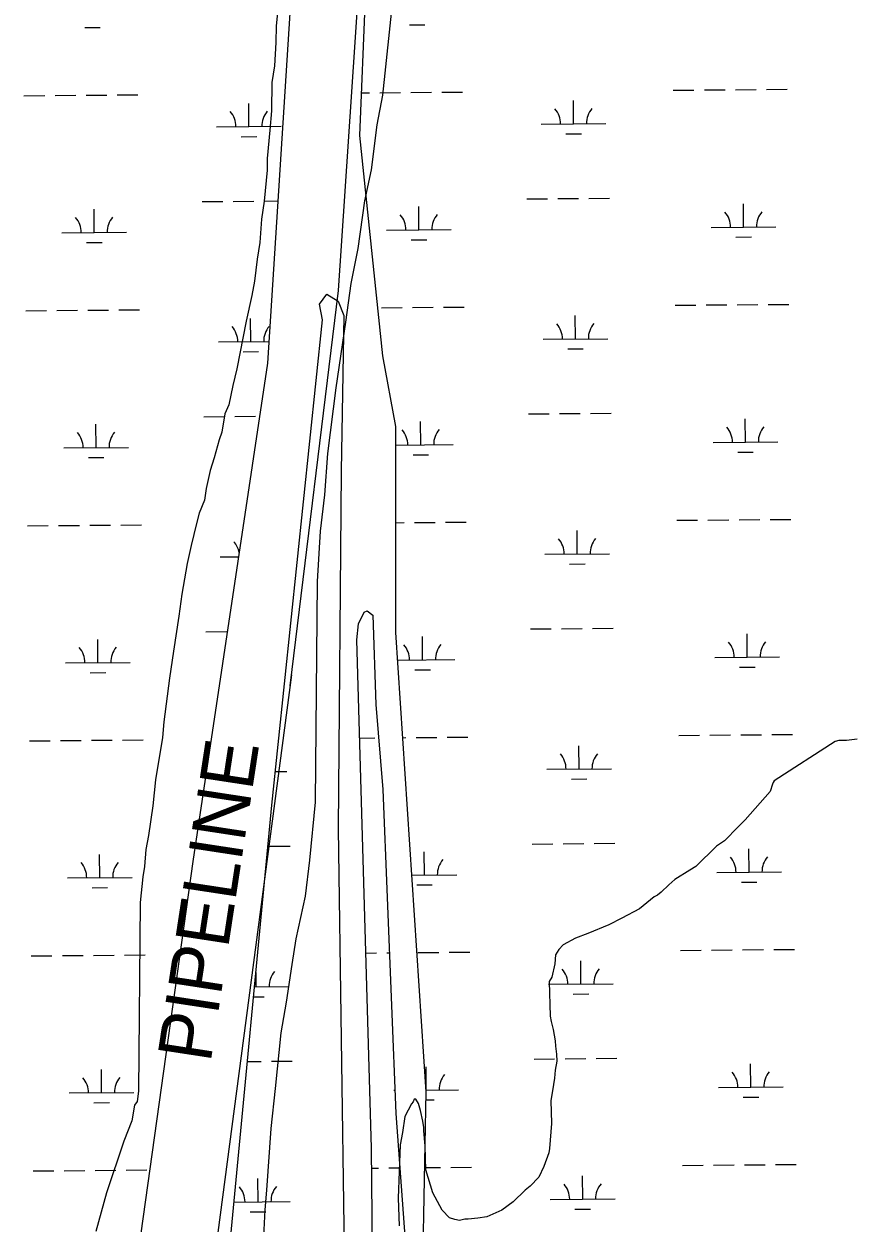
# Model space of a CAD drawing. Extents: x 3568792 to 3606828, y 529143 to 554785.
# Drawn here: x 3594280 to 3595558, y 536315 to 538170 of the extents above; entities that cross this region are included whole.
import ezdxf

# ---------------------------------------------------------------- set-up
doc = ezdxf.new("R2010")
doc.units = 0
for name, color, linetype in [('V-SITE-VEGE', 7, 'Continuous'), ('V-TOPO-SHOR', 7, 'Continuous'), ('V-UTIL-IDEN', 7, 'Continuous'), ('V-UTIL-LINE', 7, 'Continuous'), ('V-WETL-SWMP', 7, 'Continuous')]:
    doc.layers.add(name, color=color, linetype=linetype)

msp = doc.modelspace()

# ---------------------------------------------------------------- linework, layer by layer
at = {"layer": 'V-SITE-VEGE'}
for p, q in [((3594834.1, 538059.6), (3594869, 538384.9)), ((3594673.6, 538206.9), (3594669.3, 538167)), ((3594669.3, 538167), (3594669, 538141)), ((3594669, 538141), (3594666.7, 538105.1)), ((3594666.7, 538105.1), (3594662.5, 538079.2)), ((3594662.5, 538079.2), (3594662.1, 538035.2)), ((3594825.7, 538013.8), (3594834.1, 538059.6)), ((3594662.1, 538035.2), (3594659.8, 538005.3)), ((3594659.8, 538005.3), (3594655.4, 537961.4)), ((3594817, 537943.9), (3594825.7, 538013.8)), ((3594655.4, 537961.4), (3594655.2, 537943.4)), ((3594655.2, 537943.4), (3594650.8, 537895.5)), ((3594806.6, 537896.1), (3594817, 537943.9)), ((3594650.8, 537895.5), (3594646.6, 537867.6)), ((3594796, 537822.3), (3594806.6, 537896.1)), ((3594646.6, 537867.6), (3594644.2, 537831.6)), ((3594644.2, 537831.6), (3594640, 537805.7)), ((3594785.5, 537768.4), (3594796, 537822.3)), ((3594640, 537805.7), (3594635.7, 537771.8)), ((3594635.7, 537771.8), (3594631.5, 537749.9)), ((3594777, 537708.6), (3594785.5, 537768.4)), ((3594631.5, 537749.9), (3594623.2, 537710)), ((3594623.2, 537710), (3594608.5, 537636.2)), ((3594762, 537606.9), (3594777, 537708.6)), ((3594608.5, 537636.2), (3594602.3, 537610.3)), ((3594602.3, 537610.3), (3594596, 537580.4)), ((3594749.1, 537505.1), (3594762, 537606.9)), ((3594596, 537580.4), (3594589.9, 537566.5)), ((3594589.9, 537566.5), (3594585.6, 537538.5)), ((3594585.6, 537538.5), (3594581.5, 537526.6)), ((3594581.5, 537526.6), (3594573.3, 537498.7)), ((3594573.3, 537498.7), (3594567.1, 537478.8)), ((3594744.6, 537441.2), (3594749.1, 537505.1)), ((3594567.1, 537478.8), (3594560.9, 537450.9)), ((3594560.9, 537450.9), (3594558.7, 537432.9)), ((3594738.1, 537385.3), (3594744.6, 537441.2)), ((3594558.7, 537432.9), (3594550.5, 537413)), ((3594550.5, 537413), (3594546.4, 537397.1)), ((3594546.4, 537397.1), (3594538.1, 537363.2)), ((3594733.4, 537307.5), (3594738.1, 537385.3)), ((3594538.1, 537363.2), (3594531.9, 537335.3)), ((3594531.9, 537335.3), (3594523.4, 537287.4)), ((3594730.3, 536965.9), (3594733.4, 537307.5)), ((3594523.4, 537287.4), (3594519.1, 537253.5)), ((3594519.1, 537253.5), (3594510.7, 537199.7)), ((3594510.7, 537199.7), (3594504.3, 537157.8)), ((3594504.3, 537157.8), (3594495.7, 537089.9)), ((3594495.7, 537089.9), (3594493.5, 537066)), ((3594493.5, 537066), (3594482.9, 537000.2)), ((3595533.5, 537059.5), (3595439.2, 536999.1)), ((3595539, 537061.1), (3595533.5, 537059.5)), ((3595551.3, 537061.4), (3595539, 537061.1)), ((3595567.7, 537063.3), (3595551.3, 537061.4)), ((3594482.9, 537000.2), (3594478.5, 536960.2)), ((3595437.9, 536996.3), (3595436.6, 536993.5)), ((3595439.2, 536999.1), (3595437.9, 536996.3)), ((3595432.8, 536982.4), (3595394.3, 536938.8)), ((3595436.6, 536993.5), (3595432.8, 536982.4)), ((3594478.5, 536960.2), (3594472.1, 536914.4)), ((3594721.4, 536876.1), (3594730.3, 536965.9)), ((3595383.6, 536927.5), (3595362.3, 536906.2)), ((3595394.3, 536938.8), (3595383.6, 536927.5)), ((3594472.1, 536914.4), (3594467.9, 536892.4)), ((3595362.3, 536906.2), (3595350.2, 536897.6)), ((3594467.9, 536892.4), (3594465.7, 536866.5)), ((3595350.2, 536897.6), (3595318.1, 536866.5)), ((3594465.7, 536866.5), (3594463.5, 536850.5)), ((3594714.9, 536820.3), (3594721.4, 536876.1)), ((3595318.1, 536866.5), (3595308.7, 536860.7)), ((3594463.5, 536850.5), (3594459.2, 536810.6)), ((3595308.7, 536860.7), (3595285.8, 536846.3)), ((3595276.4, 536837.8), (3595264.4, 536826.5)), ((3595285.8, 536846.3), (3595276.4, 536837.8)), ((3594459.2, 536810.6), (3594456.5, 536519)), ((3594700.4, 536754.5), (3594714.9, 536820.3)), ((3595253.6, 536819.3), (3595230.8, 536800.8)), ((3595259, 536822.2), (3595253.6, 536819.3)), ((3595264.4, 536826.5), (3595259, 536822.2)), ((3595230.8, 536800.8), (3595203.8, 536786.3)), ((3595183.5, 536776), (3595151, 536762.7)), ((3595203.8, 536786.3), (3595183.5, 536776)), ((3594694, 536714.6), (3594700.4, 536754.5)), ((3595132, 536755.3), (3595113, 536745.1)), ((3595151, 536762.7), (3595132, 536755.3)), ((3595106.4, 536738.1), (3595101.1, 536729.7)), ((3595113, 536745.1), (3595106.4, 536738.1)), ((3595101.1, 536729.7), (3595100.2, 536715.9)), ((3594685.5, 536656.7), (3594694, 536714.6)), ((3595100.2, 536715.9), (3595095.3, 536695.2)), ((3595095.3, 536695.2), (3595091.4, 536688.2)), ((3595091.4, 536688.2), (3595092.9, 536634.7)), ((3594677.1, 536608.9), (3594685.5, 536656.7)), ((3595092.9, 536634.7), (3595094.5, 536626.5)), ((3595094.5, 536626.5), (3595097.7, 536614.3)), ((3594668.3, 536523.1), (3594677.1, 536608.9)), ((3595097.7, 536614.3), (3595100.9, 536596.5)), ((3595100.9, 536596.5), (3595101.2, 536588.3)), ((3595101.2, 536588.3), (3595102.9, 536576)), ((3595102.9, 536576), (3595103.2, 536565)), ((3595100.9, 536551.2), (3595099.9, 536538.8)), ((3595103.2, 536565), (3595100.9, 536551.2)), ((3595099.9, 536538.8), (3595096.3, 536519.5)), ((3594456.5, 536519), (3594454.4, 536503)), ((3594661.7, 536461.2), (3594668.3, 536523.1)), ((3595096.3, 536519.5), (3595094, 536504.3)), ((3594450.3, 536497.1), (3594446.1, 536473.1)), ((3594454.4, 536503), (3594450.3, 536497.1)), ((3594878.6, 536499.4), (3594868.2, 536479.8)), ((3594881.3, 536502.2), (3594878.6, 536499.4)), ((3594882.5, 536506.3), (3594881.3, 536502.2)), ((3594885.3, 536506.4), (3594882.5, 536506.3)), ((3594889.6, 536499.7), (3594885.3, 536506.4)), ((3594892.7, 536488.8), (3594889.6, 536499.7)), ((3595094, 536504.3), (3595095.1, 536468.7)), ((3594868.2, 536479.8), (3594864.8, 536455)), ((3594895.9, 536472.4), (3594892.7, 536488.8)), ((3594446.1, 536473.1), (3594433.8, 536441.3)), ((3594654.9, 536365.4), (3594661.7, 536461.2)), ((3594897.5, 536462.8), (3594895.9, 536472.4)), ((3594897.7, 536457.4), (3594897.5, 536462.8)), ((3595095.1, 536468.7), (3595092.1, 536430.1)), ((3594433.8, 536441.3), (3594407.2, 536361.6)), ((3594864.8, 536455), (3594861.3, 536435.7)), ((3594899.8, 536434.1), (3594897.7, 536457.4)), ((3594861.3, 536435.7), (3594858.2, 536353.2)), ((3594900.8, 536397), (3594899.8, 536434.1)), ((3595090.9, 536423.2), (3595083.3, 536402.4)), ((3595092.1, 536430.1), (3595090.9, 536423.2)), ((3595083.3, 536402.4), (3595075.5, 536385.7)), ((3594911.5, 536361.7), (3594900.8, 536397)), ((3595075.5, 536385.7), (3595062.2, 536371.6)), ((3594652.6, 536335.4), (3594654.9, 536365.4)), ((3595054.2, 536365.9), (3595035.5, 536347.5)), ((3595062.2, 536371.6), (3595054.2, 536365.9)), ((3594407.2, 536361.6), (3594390.6, 536301.9)), ((3594858.2, 536353.2), (3594859.5, 536310.7)), ((3594926, 536334.6), (3594911.5, 536361.7)), ((3595035.5, 536347.5), (3595018, 536334.6)), ((3594647.8, 536249.6), (3594652.6, 536335.4)), ((3594937.4, 536322.6), (3594926, 536334.6)), ((3595018, 536334.6), (3594995, 536324.3)), ((3594945.7, 536320.1), (3594937.4, 536322.6)), ((3594952.6, 536318.9), (3594945.7, 536320.1)), ((3594960.8, 536320.6), (3594952.6, 536318.9)), ((3594966.2, 536320.7), (3594960.8, 536320.6)), ((3594981.3, 536322.5), (3594966.2, 536320.7)), ((3594995, 536324.3), (3594981.3, 536322.5))]:
    msp.add_line(p, q, dxfattribs=at)
at = {"layer": 'V-TOPO-SHOR'}
for p, q in [((3594727.5, 538765.6), (3594656.2, 537645)), ((3594798.7, 537997), (3594827.7, 538705.4)), ((3594834.3, 537656.1), (3594798.7, 537997)), ((3594736.4, 537736.3), (3594747.5, 537751.9)), ((3594747.5, 537751.9), (3594765.3, 537740.8)), ((3594765.3, 537740.8), (3594774.2, 537718.5)), ((3594740.9, 537711.8), (3594736.4, 537736.3)), ((3594662.9, 536961), (3594740.9, 537711.8)), ((3594774.2, 537718.5), (3594769.8, 537477.9)), ((3594656.2, 537645), (3594540.5, 536874.1)), ((3594854.4, 537546.9), (3594834.3, 537656.1)), ((3594854.4, 537228.4), (3594854.4, 537546.9)), ((3594769.8, 537477.9), (3594765.3, 536925.4)), ((3594796.5, 537241.7), (3594805.4, 537259.6)), ((3594805.4, 537259.6), (3594809.9, 537261.8)), ((3594809.9, 537261.8), (3594818.8, 537255.1)), ((3594794.3, 537217.2), (3594796.5, 537241.7)), ((3594818.8, 537255.1), (3594823.2, 537117)), ((3594901.1, 536517.7), (3594854.4, 537228.4)), ((3594816.5, 536430.8), (3594794.3, 537217.2)), ((3594823.2, 537117), (3594834.4, 536985.5)), ((3594834.4, 536985.5), (3594854.4, 536484.2)), ((3594596.1, 536261.5), (3594662.9, 536961)), ((3594765.3, 536925.4), (3594780.9, 535824.8)), ((3594540.5, 536874.1), (3594438.1, 536141.2)), ((3594896.7, 536268.1), (3594901.1, 536517.7)), ((3594854.4, 536484.2), (3594905.6, 535784.7)), ((3594825.4, 535544.1), (3594816.5, 536430.8))]:
    msp.add_line(p, q, dxfattribs=at)
at = {"layer": 'V-UTIL-LINE'}
for points in [[(3594690.9, 537145.9), (3594765.5, 537757.6), (3594920.4, 540063.2)], [(3594693, 537163), (3594372.2, 534731.1)]]:
    msp.add_lwpolyline(points, dxfattribs=at)
at = {"layer": 'V-WETL-SWMP'}
for p, q in [((3594727.5, 538765.6), (3594656.2, 537645)), ((3594798.7, 537997), (3594827.7, 538705.4)), ((3594373.5, 538164.2), (3594397.5, 538164.4)), ((3594875.4, 538168.4), (3594899.4, 538168.6)), ((3594279.5, 538058.8), (3594311.5, 538059)), ((3594327.5, 538059.2), (3594359.5, 538059.4)), ((3594375.5, 538059.6), (3594407.5, 538059.8)), ((3594423.5, 538060), (3594455.5, 538060.2)), ((3594801.4, 538063.2), (3594813.4, 538063.3)), ((3594829.4, 538063.4), (3594861.4, 538063.7)), ((3594877.4, 538063.8), (3594909.4, 538064.1)), ((3594925.4, 538064.2), (3594957.4, 538064.5)), ((3595283.3, 538067.2), (3595315.3, 538067.5)), ((3595331.3, 538067.6), (3595363.3, 538067.9)), ((3595379.3, 538068), (3595411.3, 538068.3)), ((3595427.3, 538068.4), (3595459.3, 538068.7)), ((3594627.3, 538010.9), (3594627, 538046.9)), ((3595129.2, 538015.2), (3595128.8, 538051.2)), ((3594577.3, 538010.5), (3594677.3, 538011.4)), ((3595079.2, 538014.8), (3595179.2, 538015.6)), ((3595117.3, 537999.6), (3595141.3, 537999.8)), ((3594615.4, 537995.4), (3594639.4, 537995.6)), ((3594834.3, 537656.1), (3594798.7, 537997)), ((3594554.8, 537894.9), (3594586.8, 537895.2)), ((3594602.8, 537895.3), (3594634.8, 537895.6)), ((3594650.8, 537895.7), (3594672.2, 537895.9)), ((3594890.1, 537851.3), (3594889.8, 537887.3)), ((3595056.7, 537899.1), (3595088.7, 537899.4)), ((3595104.7, 537899.5), (3595136.7, 537899.8)), ((3595152.7, 537899.9), (3595184.7, 537900.2)), ((3595391.9, 537855.5), (3595391.6, 537891.5)), ((3594388.2, 537847.1), (3594387.9, 537883.1)), ((3594840.1, 537850.9), (3594940.1, 537851.7)), ((3595341.9, 537855.1), (3595441.9, 537855.9)), ((3594338.2, 537846.6), (3594438.2, 537847.5)), ((3594376.3, 537831.5), (3594400.3, 537831.7)), ((3594878.2, 537835.8), (3594902.2, 537836)), ((3595380.1, 537840), (3595404.1, 537840.2)), ((3594736.4, 537736.3), (3594747.5, 537751.9)), ((3594747.5, 537751.9), (3594765.3, 537740.8)), ((3594765.3, 537740.8), (3594774.2, 537718.5)), ((3594282.3, 537726.1), (3594314.3, 537726.4)), ((3594330.3, 537726.5), (3594362.3, 537726.8)), ((3594378.3, 537726.9), (3594410.3, 537727.2)), ((3594426.3, 537727.3), (3594458.3, 537727.6)), ((3594740.9, 537711.8), (3594736.4, 537736.3)), ((3594832.2, 537730.7), (3594864.2, 537731)), ((3594880.2, 537731.1), (3594912.2, 537731.4)), ((3594928.2, 537731.5), (3594960.2, 537731.8)), ((3595286.1, 537734.6), (3595318.1, 537734.8)), ((3595334.1, 537735), (3595366.1, 537735.2)), ((3595382.1, 537735.4), (3595414.1, 537735.6)), ((3595430.1, 537735.8), (3595462.1, 537736)), ((3594630.1, 537678.3), (3594629.8, 537714.3)), ((3594662.9, 536961), (3594740.9, 537711.8)), ((3594774.2, 537718.5), (3594769.8, 537477.9)), ((3595132, 537682.5), (3595131.7, 537718.5)), ((3595082, 537682.1), (3595182, 537682.9)), ((3594580.1, 537677.9), (3594658.4, 537678.5)), ((3595120.1, 537667), (3595144.1, 537667.2)), ((3594656.2, 537645), (3594540.5, 536874.1)), ((3594618.2, 537662.8), (3594642.2, 537663)), ((3594854.4, 537546.9), (3594834.3, 537656.1)), ((3594557.6, 537562.2), (3594589.6, 537562.5)), ((3594605.6, 537562.6), (3594637.6, 537562.9)), ((3594892.9, 537518.6), (3594892.6, 537554.6)), ((3595059.5, 537566.5), (3595091.5, 537566.7)), ((3595107.5, 537566.9), (3595139.5, 537567.1)), ((3595155.5, 537567.3), (3595187.5, 537567.5)), ((3595394.8, 537522.9), (3595394.4, 537558.9)), ((3594391, 537514.4), (3594390.7, 537550.4)), ((3594854.4, 537228.4), (3594854.4, 537546.9)), ((3594854.4, 537518.3), (3594942.9, 537519.1)), ((3595344.8, 537522.4), (3595444.8, 537523.3)), ((3594341, 537514), (3594441, 537514.8)), ((3594379.1, 537498.9), (3594403.1, 537499.1)), ((3594881, 537503.1), (3594905, 537503.3)), ((3595382.9, 537507.3), (3595406.9, 537507.5)), ((3594769.8, 537477.9), (3594765.3, 536925.4)), ((3594285.1, 537393.4), (3594317.1, 537393.7)), ((3594333.1, 537393.8), (3594365.1, 537394.1)), ((3594381.1, 537394.2), (3594413.1, 537394.5)), ((3594429.1, 537394.6), (3594461.1, 537394.9)), ((3594854.4, 537398.2), (3594867, 537398.3)), ((3594883, 537398.5), (3594915, 537398.7)), ((3594931, 537398.9), (3594963, 537399.1)), ((3595134.8, 537349.9), (3595134.5, 537385.9)), ((3595288.9, 537401.9), (3595320.9, 537402.2)), ((3595336.9, 537402.3), (3595368.9, 537402.6)), ((3595384.9, 537402.7), (3595416.9, 537403)), ((3595432.9, 537403.1), (3595464.9, 537403.4)), ((3595084.8, 537349.4), (3595184.8, 537350.3)), ((3594582.9, 537345.2), (3594611.3, 537345.4)), ((3595122.9, 537334.3), (3595146.9, 537334.5)), ((3594796.5, 537241.7), (3594805.4, 537259.6)), ((3594805.4, 537259.6), (3594809.9, 537261.8)), ((3594809.9, 537261.8), (3594818.8, 537255.1)), ((3594794.3, 537217.2), (3594796.5, 537241.7)), ((3594818.8, 537255.1), (3594823.2, 537117)), ((3594560.4, 537229.6), (3594592.4, 537229.8)), ((3594901.1, 536517.7), (3594854.4, 537228.4)), ((3594895.7, 537186), (3594895.4, 537222)), ((3595062.3, 537233.8), (3595094.3, 537234.1)), ((3595110.3, 537234.2), (3595142.3, 537234.5)), ((3595158.3, 537234.6), (3595190.3, 537234.9)), ((3595397.6, 537190.2), (3595397.3, 537226.2)), ((3594393.8, 537181.7), (3594393.5, 537217.7)), ((3594816.5, 536430.8), (3594794.3, 537217.2)), ((3594343.8, 537181.3), (3594443.8, 537182.2)), ((3594857.2, 537185.6), (3594945.7, 537186.4)), ((3595347.6, 537189.8), (3595447.6, 537190.6)), ((3594381.9, 537166.2), (3594405.9, 537166.4)), ((3594883.8, 537170.4), (3594907.8, 537170.6)), ((3595385.7, 537174.7), (3595409.7, 537174.9)), ((3594823.2, 537117), (3594834.4, 536985.5)), ((3595339.7, 537069.6), (3595371.7, 537069.9)), ((3595387.7, 537070), (3595419.7, 537070.3)), ((3595435.7, 537070.4), (3595467.7, 537070.7)), ((3594288, 537060.8), (3594320, 537061)), ((3594336, 537061.2), (3594368, 537061.4)), ((3594383.9, 537061.6), (3594415.9, 537061.8)), ((3594431.9, 537062), (3594463.9, 537062.3)), ((3594798.6, 537065.1), (3594821.8, 537065.2)), ((3594865.1, 537065.6), (3594869.8, 537065.7)), ((3594885.8, 537065.8), (3594917.8, 537066.1)), ((3594933.8, 537066.2), (3594965.8, 537066.5)), ((3595137.6, 537017.2), (3595137.3, 537053.2)), ((3595291.7, 537069.2), (3595323.7, 537069.5)), ((3595087.6, 537016.8), (3595187.6, 537017.6)), ((3594668.3, 537013.2), (3594685.6, 537013.4)), ((3595125.7, 537001.7), (3595149.7, 537001.9)), ((3594834.4, 536985.5), (3594854.4, 536484.2)), ((3594596.1, 536261.5), (3594662.9, 536961)), ((3594765.3, 536925.4), (3594780.9, 535824.8)), ((3594396.6, 536849.1), (3594396.3, 536885.1)), ((3594659.2, 536897.7), (3594691.2, 536898)), ((3594898.5, 536853.3), (3594898.2, 536889.3)), ((3595065.1, 536901.1), (3595097.1, 536901.4)), ((3595113.1, 536901.5), (3595145.1, 536901.8)), ((3595161.1, 536902), (3595193.1, 536902.2)), ((3595400.4, 536857.5), (3595400.1, 536893.5)), ((3594540.5, 536874.1), (3594438.1, 536141.2)), ((3594346.6, 536848.6), (3594446.6, 536849.5)), ((3594879.1, 536853.1), (3594948.5, 536853.7)), ((3595350.4, 536857.1), (3595450.4, 536858)), ((3594384.7, 536833.5), (3594408.7, 536833.7)), ((3594886.6, 536837.8), (3594910.6, 536838)), ((3595388.5, 536842), (3595412.5, 536842.2)), ((3595294.5, 536736.6), (3595326.5, 536736.8)), ((3595342.5, 536737), (3595374.5, 536737.2)), ((3595390.5, 536737.4), (3595422.5, 536737.7)), ((3595438.5, 536737.8), (3595470.5, 536738.1)), ((3594290.8, 536728.1), (3594322.8, 536728.4)), ((3594338.8, 536728.5), (3594370.8, 536728.8)), ((3594386.8, 536728.9), (3594418.8, 536729.2)), ((3594434.8, 536729.3), (3594466.8, 536729.6)), ((3594808, 536732.4), (3594824.6, 536732.6)), ((3594840.6, 536732.7), (3594844.5, 536732.8)), ((3594888.6, 536733.1), (3594920.6, 536733.4)), ((3594936.6, 536733.6), (3594968.6, 536733.8)), ((3595140.4, 536684.5), (3595140.1, 536720.5)), ((3594638.4, 536680.3), (3594638.3, 536702.6)), ((3594636.1, 536680.3), (3594688.4, 536680.7)), ((3595090.4, 536684.1), (3595190.4, 536684.9)), ((3594634.6, 536664.8), (3594650.6, 536664.9)), ((3595128.5, 536669), (3595152.5, 536669.2)), ((3595115.9, 536568.9), (3595147.9, 536569.2)), ((3595163.9, 536569.3), (3595195.9, 536569.6)), ((3594399.4, 536516.4), (3594399.1, 536552.4)), ((3594625.1, 536564.7), (3594646, 536564.9)), ((3594662, 536565), (3594694, 536565.3)), ((3594901.3, 536520.6), (3594901, 536556.6)), ((3595068, 536568.5), (3595099.9, 536568.8)), ((3595403.2, 536524.9), (3595402.9, 536560.9)), ((3594349.4, 536516), (3594449.4, 536516.8)), ((3594851.2, 536520.2), (3594853, 536520.2)), ((3594896.7, 536268.1), (3594901.1, 536517.7)), ((3594900.9, 536520.6), (3594951.3, 536521.1)), ((3595353.2, 536524.5), (3595453.2, 536525.3)), ((3594387.5, 536500.9), (3594411.5, 536501.1)), ((3594900.9, 536505.2), (3594913.4, 536505.3)), ((3595391.3, 536509.3), (3595415.3, 536509.5)), ((3594854.4, 536484.2), (3594905.6, 535784.7)), ((3594825.4, 535544.1), (3594816.5, 536430.8)), ((3595297.3, 536403.9), (3595329.3, 536404.2)), ((3595345.3, 536404.3), (3595377.3, 536404.6)), ((3595393.3, 536404.7), (3595425.3, 536405)), ((3595441.3, 536405.1), (3595473.3, 536405.4)), ((3594293.6, 536395.4), (3594325.6, 536395.7)), ((3594341.6, 536395.8), (3594373.6, 536396.1)), ((3594389.6, 536396.3), (3594421.6, 536396.5)), ((3594437.6, 536396.7), (3594469.6, 536396.9)), ((3594641.3, 536347.6), (3594640.9, 536383.6)), ((3594816.9, 536399.8), (3594827.4, 536399.9)), ((3594843.4, 536400.1), (3594860.5, 536400.2)), ((3594899.1, 536400.5), (3594923.5, 536400.8)), ((3594939.5, 536400.9), (3594971.5, 536401.2)), ((3595143.2, 536351.9), (3595142.9, 536387.9)), ((3594604.3, 536347.3), (3594691.2, 536348)), ((3595093.2, 536351.4), (3595193.2, 536352.3)), ((3594629.4, 536332.1), (3594653.4, 536332.3)), ((3595131.3, 536336.3), (3595155.3, 536336.5))]:
    msp.add_line(p, q, dxfattribs=at)
for centre, start, end in [((3594682.5, 538011.9), 139.7115, 181.2552), ((3595073.9, 538015.2), 359.7115, 41.2552), ((3595184.4, 538016.1), 139.7115, 181.2552), ((3594572, 538011), 359.7115, 41.2552), ((3594332.9, 537847.1), 359.7115, 41.2552), ((3594443.4, 537848), 139.7115, 181.2552), ((3594834.8, 537851.3), 359.7115, 41.2552), ((3594945.3, 537852.2), 139.7115, 181.2552), ((3595336.7, 537855.5), 359.7115, 41.2552), ((3595447.2, 537856.5), 139.7115, 181.2552), ((3594574.8, 537678.3), 359.7115, 41.2552), ((3594685.3, 537679.2), 139.7115, 181.2552), ((3595076.7, 537682.5), 359.7115, 41.2552), ((3595187.2, 537683.5), 139.7115, 181.2552), ((3594335.7, 537514.4), 359.7115, 41.2552), ((3594446.2, 537515.3), 139.7115, 181.2552), ((3594837.6, 537518.6), 359.7115, 41.2552), ((3594948.1, 537519.6), 139.7115, 181.2552), ((3595339.5, 537522.9), 359.7115, 41.2552), ((3595450, 537523.8), 139.7115, 181.2552), ((3594577.6, 537345.6), 10.6746, 41.2552), ((3595079.5, 537349.9), 359.7115, 41.2552), ((3595190, 537350.8), 139.7115, 181.2552), ((3594338.5, 537181.7), 359.7115, 41.2552), ((3594449, 537182.7), 139.7115, 181.2552), ((3594840.4, 537186), 359.7115, 41.2552), ((3594950.9, 537186.9), 139.7115, 181.2552), ((3595342.3, 537190.2), 359.7115, 41.2552), ((3595452.8, 537191.1), 139.7115, 181.2552), ((3595082.3, 537017.2), 359.7115, 41.2552), ((3595192.8, 537018.1), 139.7115, 181.2552), ((3594341.3, 536849.1), 359.7115, 41.2552), ((3594451.8, 536850), 139.7115, 181.2552), ((3594953.7, 536854.2), 139.7115, 181.2552), ((3595345.1, 536857.5), 359.7115, 41.2552), ((3595455.6, 536858.5), 139.7115, 181.2552), ((3594693.7, 536681.2), 139.7115, 181.2552), ((3595085.1, 536684.5), 359.7115, 41.2552), ((3595195.6, 536685.5), 139.7115, 181.2552), ((3594344.1, 536516.4), 359.7115, 41.2552), ((3594454.6, 536517.3), 139.7115, 181.2552), ((3594956.5, 536521.6), 139.7115, 181.2552), ((3595347.9, 536524.9), 359.7115, 41.2552), ((3595458.4, 536525.8), 139.7115, 181.2552), ((3594586, 536347.6), 359.7115, 41.2552), ((3594696.5, 536348.5), 139.7115, 181.2552), ((3595087.9, 536351.9), 359.7115, 41.2552), ((3595198.4, 536352.8), 139.7115, 181.2552)]:
    msp.add_arc(centre, 35.2, start, end, dxfattribs=at)

# ---------------------------------------------------------------- texts
at = {"layer": 'V-UTIL-IDEN'}
msp.add_text('PIPELINE', height=83, rotation=81.3136, dxfattribs=at).set_placement((3594567.8, 536561.2))

doc.saveas('drawing.dxf')
